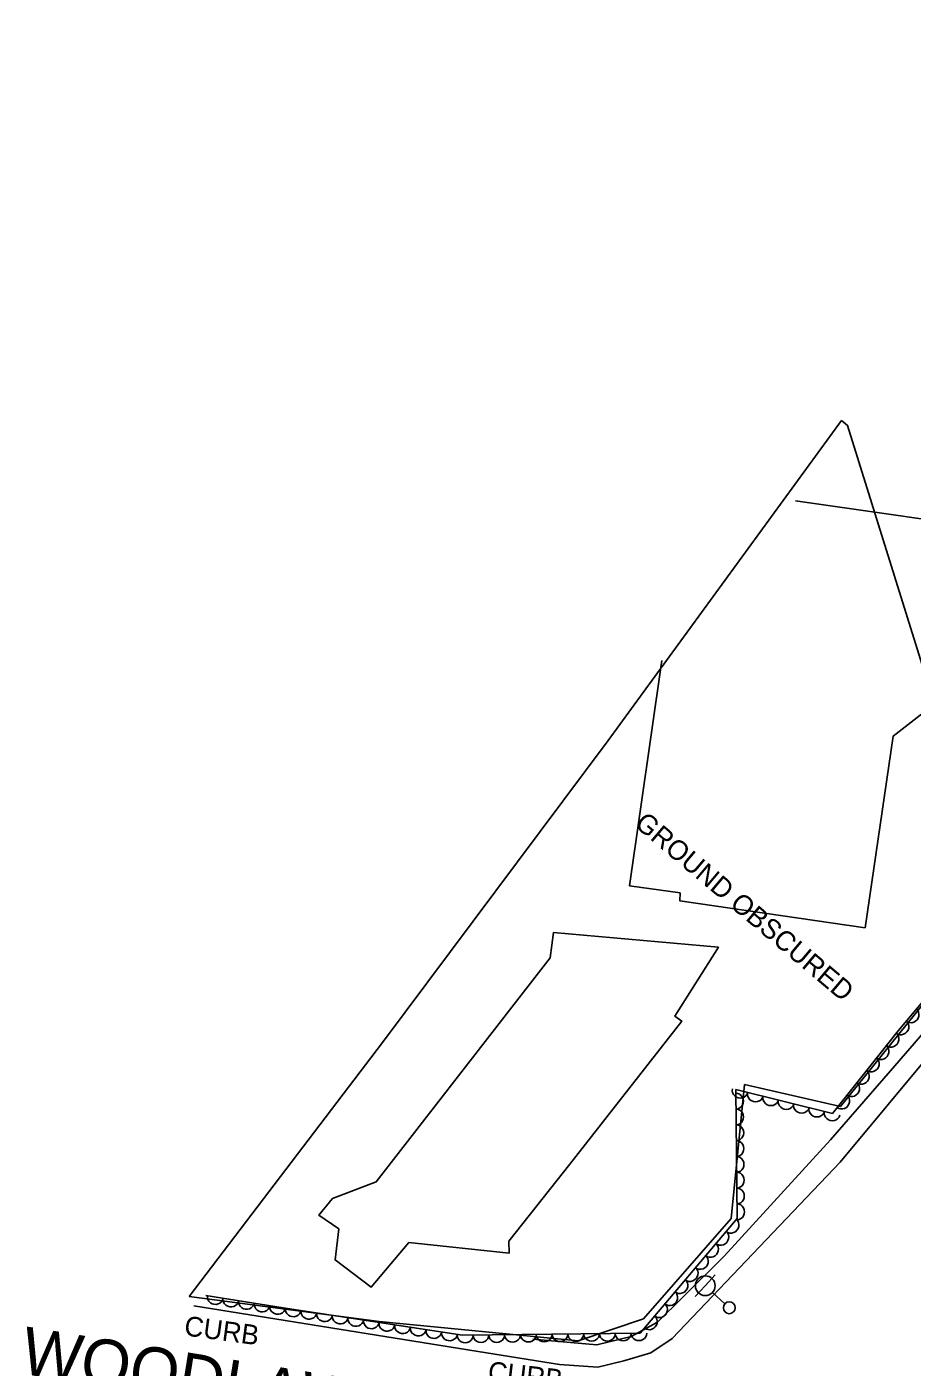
# Model space of a CAD drawing. Extents: x 1722896 to 1754269, y 648279 to 666297.
# Drawn here: x 1730520.6 to 1730744.7, y 653344 to 653683 of the extents above; entities that cross this region are included whole.
import ezdxf

# ---------------------------------------------------------------- set-up
doc = ezdxf.new("R2010")
doc.units = 0
for name, color, linetype in [('DESIGN - CENTERLINE - Proposed Text', 7, 'Continuous'), ('DESIGN - SCRATCH - User 1', 7, 'Continuous'), ('DESIGN - SHEET - Linework', 7, 'Continuous'), ('SURVEY - CENTERLINE - Preliminary', 7, 'Continuous'), ('SURVEY - CENTERLINE - Preliminary Text', 7, 'Continuous'), ('SURVEY - DTM - Breaklines', 7, 'Continuous'), ('SURVEY - VEGETATION - Features with Text', 7, 'Continuous')]:
    doc.layers.add(name, color=color, linetype=linetype)

msp = doc.modelspace()

# ---------------------------------------------------------------- linework, layer by layer
at = {"layer": 'DESIGN - CENTERLINE - Proposed Text'}
for points in [[(1730681.32, 653522.74), (1730673.19, 653465.69), (1730685.95, 653463.92), (1730685.86, 653461.96), (1730732.77, 653455.13), (1730739.9, 653503.63), (1730755.54, 653515.73), (1730764.39, 653514.21), (1730770.59, 653555.15), (1730715.14, 653563.12)], [(1730599.56, 653378.93), (1730594.5, 653382.46), (1730597.99, 653386.6), (1730609.07, 653390.83), (1730653.09, 653447.49), (1730653.91, 653453.92), (1730695.68, 653450.2), (1730684.62, 653432.77), (1730686.39, 653431.53), (1730658.02, 653395.32), (1730642.6, 653375.83), (1730642.7, 653372.83), (1730617.31, 653375.48), (1730607.81, 653364.22), (1730598.66, 653371.09), (1730599.56, 653378.93)]]:
    msp.add_lwpolyline(points, dxfattribs=at)
at = {"layer": 'SURVEY - CENTERLINE - Preliminary'}
msp.add_lwpolyline([(1730561.68, 653361.84), (1730609.84, 653355.5), (1730660.14, 653350.65), (1730676.67, 653356.21), (1730698.91, 653381.55), (1730702.27, 653415.46), (1730726.55, 653409.9), (1730777.18, 653472.65), (1730755.43, 653495.39), (1730728.31, 653582.2), (1730726.86, 653583.43), (1730667.72, 653502.49), (1730610.68, 653426.08), (1730561.68, 653361.84)], dxfattribs=at)
at = {"layer": 'SURVEY - CENTERLINE - Preliminary Text'}
for points in [[(1730648.73, 653351.04), (1730664.92, 653349.59), (1730673.61, 653351.73), (1730680.23, 653355.39), (1730686.61, 653361.56), (1730697.12, 653372.09), (1730724.01, 653401.45), (1730739.26, 653418.97), (1730785.41, 653472.26), (1730804.51, 653496.63), (1730827.6, 653527.08), (1730847.97, 653552.56), (1730865.38, 653575.82), (1730893.28, 653611.62), (1730932.68, 653662.19), (1730948.54, 653683.03)], [(1730953.24, 653680.22), (1730914.98, 653630.43), (1730883.12, 653589.92), (1730862.56, 653563.07), (1730824.93, 653514.04), (1730726.47, 653395.81), (1730683.99, 653351.19), (1730678.54, 653347.6), (1730671.71, 653345.55), (1730665.12, 653344), (1730655.42, 653344.62), (1730639.11, 653347.27), (1730562.92, 653359.51)]]:
    msp.add_lwpolyline(points, dxfattribs=at)
at = {"layer": 'SURVEY - DTM - Breaklines'}
for p, q in [((1730692.34, 653364.57), (1730694.87, 653367.34)), ((1730692.34, 653364.57), (1730689.8, 653361.81)), ((1730697.31, 653360.01), (1730694.18, 653362.88))]:
    msp.add_line(p, q, dxfattribs=at)
for centre, radius in [((1730692.34, 653364.57), 2.5), ((1730698.42, 653358.99), 1.5)]:
    msp.add_circle(centre, radius, dxfattribs=at)
at = {"layer": 'SURVEY - VEGETATION - Features with Text'}
msp.add_lwpolyline([(1730753.67, 653506.21), (1730768.74, 653486.44), (1730778.57, 653473.5), (1730741.16, 653429.08), (1730724.53, 653408.16), (1730700.08, 653414.18), (1730700.4, 653381.56), (1730675.85, 653352.57), (1730630.88, 653352.03), (1730585.54, 653359.01), (1730565.92, 653362.11)], dxfattribs=at)
for centre, major_axis in [((1730744.5, 653433.05), (-1.29, -1.53)), ((1730741.93, 653429.99), (-1.29, -1.53)), ((1730739.41, 653426.88), (-1.24, -1.57)), ((1730736.92, 653423.75), (-1.24, -1.57)), ((1730734.43, 653420.62), (-1.24, -1.57)), ((1730731.94, 653417.49), (-1.24, -1.57)), ((1730701.14, 653413.92), (-1.94, 0.48)), ((1730700.1, 653411.27), (0.02, -2)), ((1730705.02, 653412.96), (-1.94, 0.48)), ((1730729.45, 653414.36), (-1.24, -1.57)), ((1730708.91, 653412.01), (-1.94, 0.48)), ((1730712.79, 653411.05), (-1.94, 0.48)), ((1730716.67, 653410.1), (-1.94, 0.48)), ((1730720.56, 653409.14), (-1.94, 0.48)), ((1730726.96, 653411.22), (-1.24, -1.57)), ((1730700.14, 653407.27), (0.02, -2)), ((1730724.44, 653408.19), (-1.94, 0.48)), ((1730700.18, 653403.27), (0.02, -2)), ((1730700.22, 653399.27), (0.02, -2)), ((1730700.26, 653395.27), (0.02, -2)), ((1730700.3, 653391.27), (0.02, -2)), ((1730700.34, 653387.27), (0.02, -2)), ((1730700.38, 653383.27), (0.02, -2)), ((1730698.92, 653379.81), (-1.29, -1.53)), ((1730696.34, 653376.76), (-1.29, -1.53)), ((1730691.17, 653370.66), (-1.29, -1.53)), ((1730693.75, 653373.71), (-1.29, -1.53)), ((1730688.58, 653367.6), (-1.29, -1.53)), ((1730686, 653364.55), (-1.29, -1.53)), ((1730568.31, 653361.73), (-1.98, 0.31)), ((1730683.42, 653361.5), (-1.29, -1.53)), ((1730572.26, 653361.11), (-1.98, 0.31)), ((1730576.21, 653360.48), (-1.98, 0.31)), ((1730580.16, 653359.86), (-1.98, 0.31)), ((1730584.11, 653359.24), (-1.98, 0.31)), ((1730588.06, 653358.62), (-1.98, 0.3)), ((1730680.83, 653358.45), (-1.29, -1.53)), ((1730592.02, 653358.01), (-1.98, 0.3)), ((1730595.97, 653357.4), (-1.98, 0.3)), ((1730599.92, 653356.8), (-1.98, 0.3)), ((1730603.88, 653356.19), (-1.98, 0.3)), ((1730607.83, 653355.58), (-1.98, 0.3)), ((1730611.78, 653354.97), (-1.98, 0.3)), ((1730678.25, 653355.39), (-1.29, -1.53)), ((1730615.74, 653354.36), (-1.98, 0.3)), ((1730619.69, 653353.75), (-1.98, 0.3)), ((1730623.64, 653353.14), (-1.98, 0.3)), ((1730627.6, 653352.54), (-1.98, 0.3)), ((1730631.56, 653352.04), (-2, -0.02)), ((1730635.56, 653352.09), (-2, -0.02)), ((1730639.56, 653352.13), (-2, -0.02)), ((1730643.56, 653352.18), (-2, -0.02)), ((1730647.56, 653352.23), (-2, -0.02)), ((1730651.56, 653352.28), (-2, -0.02)), ((1730655.56, 653352.32), (-2, -0.02)), ((1730659.56, 653352.37), (-2, -0.02)), ((1730663.56, 653352.42), (-2, -0.02)), ((1730667.56, 653352.47), (-2, -0.02)), ((1730671.56, 653352.52), (-2, -0.02)), ((1730675.56, 653352.56), (-2, -0.02))]:
    msp.add_ellipse(centre, major_axis=major_axis, ratio=0.940188, start_param=0, end_param=3.141593, dxfattribs=at)

# ---------------------------------------------------------------- texts
at = {"layer": 'DESIGN - SCRATCH - User 1'}
for rotation, p in [(352.2623, (1730560.26, 653352.05)), (353.3879, (1730637.14, 653340.52))]:
    msp.add_text('CURB', height=5, rotation=rotation, dxfattribs=at).set_placement(p)
at = {"layer": 'DESIGN - SHEET - Linework'}
msp.add_text('WOODLAWN DR.', height=12, rotation=350.8742, dxfattribs=at).set_placement((1730518.64, 653342.42))
at = {"layer": 'SURVEY - CENTERLINE - Preliminary'}
msp.add_text('GROUND OBSCURED', height=5, rotation=319.8351, dxfattribs=at).set_placement((1730674.18, 653480.99))

doc.saveas('drawing.dxf')
